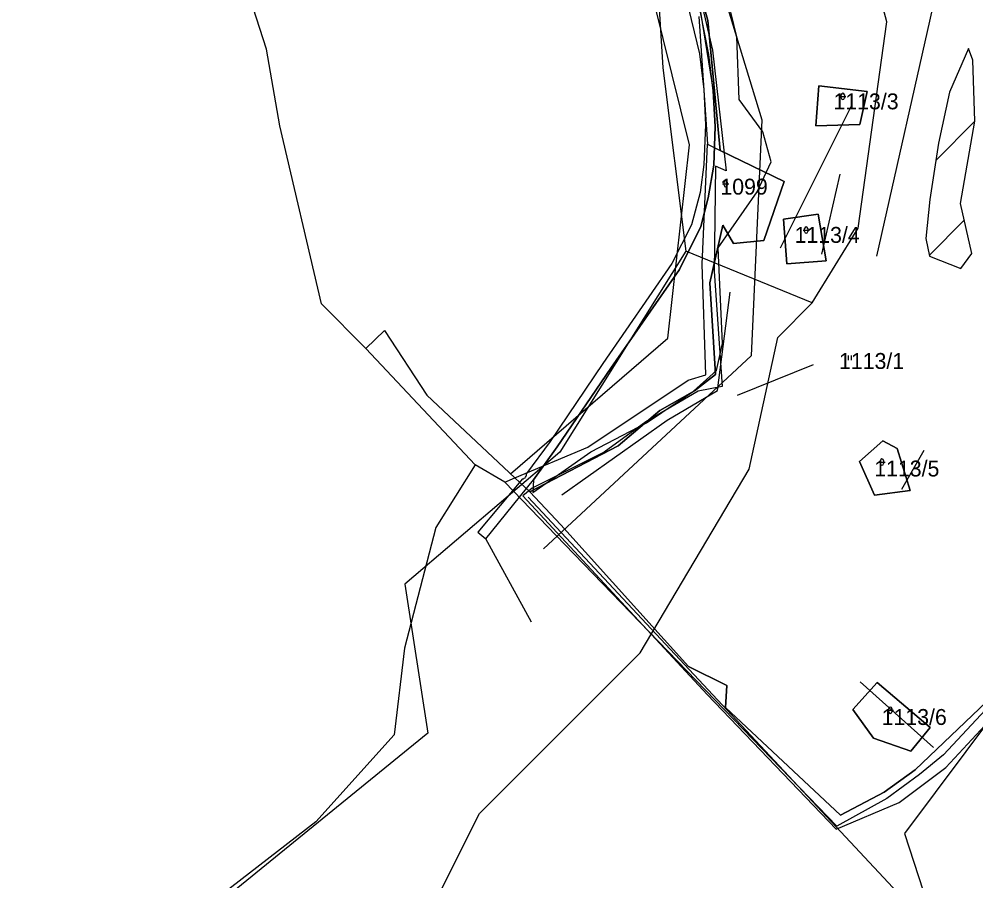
# Model space of a CAD drawing. Extents: x -564810 to -550519, y -1045831 to -1034011.
# Drawn here: x -554954.1 to -554647.7, y -1038887.8 to -1038611.7 of the extents above; entities that cross this region are included whole.
import ezdxf

# ---------------------------------------------------------------- set-up
doc = ezdxf.new("R2010")
doc.units = 0
for name, color, linetype in [('Biokoridory', 7, 'Continuous'), ('Interakční prvky', 7, 'Continuous'), ('KN stav', 7, 'Continuous'), ('Lesní porost', 7, 'Continuous'), ('Obvod KPU', 7, 'Continuous'), ('Parcelní čísla', 7, 'Continuous'), ('Polní cesty stavající', 7, 'Continuous'), ('STG', 7, 'Continuous'), ('Vrstva 4', 7, 'Continuous'), ('zamokř ploch', 7, 'Continuous')]:
    doc.layers.add(name, color=color, linetype=linetype)

msp = doc.modelspace()

# ---------------------------------------------------------------- linework, layer by layer
at = {"layer": 'Biokoridory'}
for points in [[(-554796.72, -1038757.4), (-554746.33, -1038713.88), (-554739.46, -1038652.04), (-554764.65, -1038550.12), (-554807.02, -1038437.89), (-554841.38, -1038338.25), (-554866.57, -1038268.39), (-554902.08, -1038207.7), (-554928.42, -1038061.11), (-554895.2, -1037891.62), (-554875.74, -1037819.47)], [(-554858.31, -1037832.03), (-554882.36, -1037939.68), (-554899.54, -1038039.32), (-554913.28, -1038102.3), (-554881.21, -1038204.23), (-554823.95, -1038296.99), (-554787.31, -1038421.82), (-554748.37, -1038538.63), (-554716.3, -1038643.99), (-554719.74, -1038719.58), (-554786.16, -1038781.42)]]:
    msp.add_lwpolyline(points, dxfattribs=at)
at = {"layer": 'Interakční prvky'}
for p, q in [((-554679.45, -1038687.64), (-554656.48, -1038585.91)), ((-554710.28, -1038685.02), (-554687.32, -1038639.07)), ((-554691.25, -1038661.39), (-554697.16, -1038686.98)), ((-554730.44, -1038730.66), (-554726.45, -1038699.17)), ((-554724.06, -1038732.24), (-554699.78, -1038722.39)), ((-554746.62, -1038740.2), (-554730.44, -1038730.66)), ((-554780.32, -1038764.15), (-554746.62, -1038740.2)), ((-554664.36, -1038749.96), (-554671.57, -1038762.43)), ((-554791.13, -1038764.85), (-554658.61, -1038906.62)), ((-554684.77, -1038824.03), (-554661.27, -1038845.1))]:
    msp.add_line(p, q, dxfattribs=at)
msp.add_lwpolyline([(-554444.93, -1038612.06), (-554511.19, -1038663.91), (-554575.48, -1038740.04), (-554622.71, -1038823.4), (-554641.08, -1038833.24), (-554670.6, -1038872.62), (-554660.11, -1038904.78)], dxfattribs=at)
at = {"layer": 'KN stav'}
for p, q in [((-554733.56, -1038612.18), (-554738.22, -1038594.82)), ((-554738.22, -1038594.82), (-554733.56, -1038612.18)), ((-554729.64, -1038653.78), (-554733.56, -1038612.18)), ((-554733.56, -1038612.18), (-554729.64, -1038653.78)), ((-554698, -1038633.09), (-554698.95, -1038645.87)), ((-554698.95, -1038645.87), (-554698, -1038633.09)), ((-554682.5, -1038634.89), (-554698, -1038633.09)), ((-554698, -1038633.09), (-554682.5, -1038634.89)), ((-554684.85, -1038645.44), (-554682.5, -1038634.89)), ((-554682.5, -1038634.89), (-554684.85, -1038645.44)), ((-554698.95, -1038645.87), (-554684.85, -1038645.44)), ((-554684.85, -1038645.44), (-554698.95, -1038645.87)), ((-554735.42, -1038690.2), (-554733.63, -1038651.84)), ((-554733.63, -1038651.84), (-554729.64, -1038653.78)), ((-554729.64, -1038653.78), (-554709.11, -1038663.78)), ((-554709.11, -1038663.78), (-554729.64, -1038653.78)), ((-554709.11, -1038663.78), (-554715.66, -1038682.68)), ((-554715.66, -1038682.68), (-554709.11, -1038663.78)), ((-554698.21, -1038674.22), (-554709.38, -1038675.86)), ((-554709.38, -1038675.86), (-554698.21, -1038674.22)), ((-554709.38, -1038675.86), (-554708.25, -1038690.12)), ((-554708.25, -1038690.12), (-554709.38, -1038675.86)), ((-554695.67, -1038689.13), (-554698.21, -1038674.22)), ((-554698.21, -1038674.22), (-554695.67, -1038689.13)), ((-554728.74, -1038677.69), (-554732.9, -1038696.22)), ((-554732.9, -1038696.22), (-554728.74, -1038677.69)), ((-554725.34, -1038683.6), (-554728.74, -1038677.69)), ((-554728.74, -1038677.69), (-554725.34, -1038683.6)), ((-554715.66, -1038682.68), (-554725.34, -1038683.6)), ((-554725.34, -1038683.6), (-554715.66, -1038682.68)), ((-554734.2, -1038725.72), (-554735.42, -1038690.2)), ((-554708.25, -1038690.12), (-554695.67, -1038689.13)), ((-554695.67, -1038689.13), (-554708.25, -1038690.12)), ((-554732.9, -1038696.22), (-554731.08, -1038725.62)), ((-554731.08, -1038725.62), (-554732.9, -1038696.22)), ((-554771.99, -1038748.8), (-554739.86, -1038727.36)), ((-554739.86, -1038727.36), (-554734.2, -1038725.72)), ((-554731.08, -1038725.62), (-554737.84, -1038730.85)), ((-554737.84, -1038730.85), (-554731.08, -1038725.62)), ((-554737.84, -1038730.85), (-554748.95, -1038737.14)), ((-554748.95, -1038737.14), (-554737.84, -1038730.85)), ((-554748.95, -1038737.14), (-554762.3, -1038748.44)), ((-554762.3, -1038748.44), (-554748.95, -1038737.14)), ((-554795.36, -1038758.68), (-554771.99, -1038748.8)), ((-554762.3, -1038748.44), (-554790.57, -1038763.19)), ((-554790.57, -1038763.19), (-554762.3, -1038748.44)), ((-554677.57, -1038746.8), (-554685.04, -1038753.45)), ((-554685.04, -1038753.45), (-554677.57, -1038746.8)), ((-554672.96, -1038749.25), (-554677.57, -1038746.8)), ((-554677.57, -1038746.8), (-554672.96, -1038749.25)), ((-554668.73, -1038762.71), (-554672.96, -1038749.25)), ((-554672.96, -1038749.25), (-554668.73, -1038762.71)), ((-554808.09, -1038754.53), (-554820.64, -1038774.57)), ((-554798.6, -1038760.05), (-554808.09, -1038754.53)), ((-554685.04, -1038753.45), (-554680.21, -1038764.26)), ((-554680.21, -1038764.26), (-554685.04, -1038753.45)), ((-554798.6, -1038760.05), (-554795.36, -1038758.68)), ((-554779.31, -1038780.05), (-554798.6, -1038760.05)), ((-554790.57, -1038763.19), (-554780.64, -1038773.71)), ((-554780.64, -1038773.71), (-554790.57, -1038763.19)), ((-554680.21, -1038764.26), (-554668.73, -1038762.71)), ((-554668.73, -1038762.71), (-554680.21, -1038764.26)), ((-554780.64, -1038773.71), (-554739.75, -1038819.11)), ((-554739.75, -1038819.11), (-554780.64, -1038773.71)), ((-554820.64, -1038774.57), (-554830.74, -1038813.24)), ((-554692.27, -1038870.24), (-554779.31, -1038780.05)), ((-554830.74, -1038813.24), (-554833.99, -1038841.02)), ((-554739.75, -1038819.11), (-554727.51, -1038825.21)), ((-554727.51, -1038825.21), (-554739.75, -1038819.11)), ((-554727.51, -1038825.21), (-554727.89, -1038832.2)), ((-554727.89, -1038832.2), (-554727.51, -1038825.21)), ((-554679.29, -1038824.19), (-554687.09, -1038832.85)), ((-554687.09, -1038832.85), (-554679.29, -1038824.19)), ((-554662.37, -1038838.6), (-554679.29, -1038824.19)), ((-554679.29, -1038824.19), (-554662.37, -1038838.6)), ((-554667.13, -1038852.18), (-554641.96, -1038828.15)), ((-554641.96, -1038828.15), (-554667.13, -1038852.18)), ((-554727.89, -1038832.2), (-554691.13, -1038866.75)), ((-554691.13, -1038866.75), (-554727.89, -1038832.2)), ((-554641.66, -1038829.77), (-554658.14, -1038847.45)), ((-554687.09, -1038832.85), (-554680.48, -1038842.1)), ((-554680.48, -1038842.1), (-554687.09, -1038832.85)), ((-554833.99, -1038841.02), (-554859.14, -1038868.81)), ((-554668.55, -1038846.19), (-554662.37, -1038838.6)), ((-554662.37, -1038838.6), (-554668.55, -1038846.19)), ((-554680.48, -1038842.1), (-554668.55, -1038846.19)), ((-554668.55, -1038846.19), (-554680.48, -1038842.1)), ((-554658.14, -1038847.45), (-554665.81, -1038853.74)), ((-554677.1, -1038859.37), (-554667.13, -1038852.18)), ((-554667.13, -1038852.18), (-554677.1, -1038859.37)), ((-554665.81, -1038853.74), (-554676.23, -1038861.39)), ((-554691.13, -1038866.75), (-554677.1, -1038859.37)), ((-554677.1, -1038859.37), (-554691.13, -1038866.75)), ((-554676.23, -1038861.39), (-554692.27, -1038870.24)), ((-554859.14, -1038868.81), (-554898.66, -1038899.46))]:
    msp.add_line(p, q, dxfattribs=at)
at = {"layer": 'Lesní porost'}
for p, q in [((-554650.1, -1038621.16), (-554656.2, -1038635.17)), ((-554648.75, -1038624.89), (-554650.1, -1038621.16)), ((-554648.05, -1038644.45), (-554648.75, -1038624.89)), ((-554656.2, -1038635.17), (-554659.73, -1038651.42)), ((-554660.59, -1038656.99), (-554648.05, -1038644.45)), ((-554652.69, -1038670.8), (-554648.05, -1038644.45)), ((-554648.05, -1038644.45), (-554648.05, -1038644.45)), ((-554659.73, -1038651.42), (-554662.51, -1038669.48)), ((-554662.51, -1038669.48), (-554663.76, -1038681.99)), ((-554649.06, -1038686.78), (-554652.69, -1038670.8)), ((-554662.62, -1038687.31), (-554651.47, -1038676.16)), ((-554663.76, -1038681.99), (-554662.55, -1038687.64)), ((-554662.55, -1038687.64), (-554652.55, -1038691.66)), ((-554652.55, -1038691.66), (-554649.06, -1038686.78)), ((-554790.02, -1038804.86), (-554804.66, -1038778.23))]:
    msp.add_line(p, q, dxfattribs=at)
msp.add_lwpolyline([(-554735.96, -1038609.49), (-554731.9, -1038634.72), (-554731.24, -1038646.16), (-554731.62, -1038658.55), (-554733.43, -1038669.01), (-554735.82, -1038678.2), (-554742.69, -1038691.94), (-554764.63, -1038723.58), (-554781.81, -1038748.75), (-554789.39, -1038759.29), (-554789.56, -1038763.39), (-554771.08, -1038750.34), (-554753.19, -1038741.09), (-554738.19, -1038730.87), (-554730.79, -1038724.34), (-554728.87, -1038715.65), (-554730.3, -1038684.98), (-554717.72, -1038667.11), (-554713.33, -1038657.4), (-554715.95, -1038647.83), (-554723.58, -1038637.51), (-554724.28, -1038617.45), (-554728.07, -1038601.95)], dxfattribs=at)
at = {"layer": 'Obvod KPU'}
for p, q in [((-554738.13, -1038595.93), (-554732.09, -1038621.71)), ((-554732.09, -1038621.71), (-554727.73, -1038660.35)), ((-554731.08, -1038658.8), (-554731.54, -1038692.44)), ((-554727.73, -1038660.35), (-554731.08, -1038658.8)), ((-554731.54, -1038692.44), (-554728.94, -1038729.46)), ((-554736.7, -1038730.88), (-554753.37, -1038740.76)), ((-554728.94, -1038729.46), (-554736.7, -1038730.88)), ((-554753.37, -1038740.76), (-554766.8, -1038750.5)), ((-554766.8, -1038750.5), (-554789.84, -1038761.96)), ((-554789.84, -1038761.96), (-554792.86, -1038764.4)), ((-554792.86, -1038764.4), (-554733.83, -1038828.09)), ((-554733.83, -1038828.09), (-554692.44, -1038871.25)), ((-554657.36, -1038851.43), (-554636.07, -1038828.43)), ((-554672.27, -1038862.69), (-554657.36, -1038851.43)), ((-554692.44, -1038871.25), (-554672.27, -1038862.69))]:
    msp.add_line(p, q, dxfattribs=at)
at = {"layer": 'Polní cesty stavající'}
for p, q in [((-554743.77, -1038591.56), (-554736.22, -1038622.89)), ((-554733.27, -1038623.03), (-554735.96, -1038609.49)), ((-554736.22, -1038622.89), (-554734.81, -1038634.33)), ((-554731.9, -1038634.72), (-554733.27, -1038623.03)), ((-554734.81, -1038634.33), (-554734.29, -1038645.65)), ((-554731.24, -1038646.16), (-554731.9, -1038634.72)), ((-554734.29, -1038645.65), (-554734.82, -1038658.31)), ((-554731.62, -1038658.55), (-554731.24, -1038646.16)), ((-554734.82, -1038658.31), (-554735.99, -1038667.23)), ((-554733.43, -1038669.01), (-554731.62, -1038658.55)), ((-554735.99, -1038667.23), (-554738.81, -1038677.63)), ((-554735.82, -1038678.2), (-554733.43, -1038669.01)), ((-554738.81, -1038677.63), (-554745.1, -1038689.98)), ((-554742.69, -1038691.94), (-554735.82, -1038678.2)), ((-554745.1, -1038689.98), (-554767.22, -1038722.02)), ((-554764.63, -1038723.58), (-554742.69, -1038691.94)), ((-554767.22, -1038722.02), (-554784.11, -1038746.99)), ((-554781.81, -1038748.75), (-554764.63, -1038723.58)), ((-554784.11, -1038746.99), (-554791.62, -1038757.29)), ((-554789.39, -1038759.29), (-554781.81, -1038748.75)), ((-554792.92, -1038759.01), (-554807.18, -1038776.04)), ((-554804.66, -1038778.23), (-554789.39, -1038759.29)), ((-554807.18, -1038776.04), (-554804.66, -1038778.23)), ((-554807.18, -1038776.04), (-554804.66, -1038778.23))]:
    msp.add_line(p, q, dxfattribs=at)
msp.add_arc((-554793.1, -1038757.52), 1.5, 276.7066, 8.9695, dxfattribs=at)
at = {"layer": 'STG'}
for points in [[(-554700.17, -1038702.64), (-554685.47, -1038678.75), (-554676.28, -1038612.6), (-554703.84, -1038509.69), (-554749.77, -1038395.76), (-554804.88, -1038274.48), (-554848.97, -1038178.93), (-554907.76, -1038103.59)], [(-555080.45, -1038134.83), (-554999.61, -1038145.85), (-554938.99, -1038171.58), (-554893.06, -1038208.33), (-554823.25, -1038353.5), (-554799.37, -1038432.52), (-554782.84, -1038496.83), (-554749.77, -1038597.9), (-554747.93, -1038627.3), (-554740.58, -1038686.1), (-554781, -1038750.42), (-554830.6, -1038792.68), (-554823.25, -1038840.46), (-554922.46, -1038921.32)], [(-554837.95, -1038928.67), (-554806.72, -1038866.19), (-554755.28, -1038814.74), (-554720.37, -1038755.93), (-554711.19, -1038713.67), (-554700.17, -1038702.64), (-554740.58, -1038686.1)]]:
    msp.add_lwpolyline(points, dxfattribs=at)
at = {"layer": 'Vrstva 4'}
for p, q in [((-554874.91, -1038621.31), (-554891.84, -1038568.95)), ((-554736.43, -1038610.94), (-554733.63, -1038651.84)), ((-554870.64, -1038645.91), (-554874.91, -1038621.31)), ((-554857.3, -1038702.91), (-554870.64, -1038645.91)), ((-554843.1, -1038717.2), (-554857.3, -1038702.91)), ((-554843.1, -1038717.19), (-554837.15, -1038711.49)), ((-554837.15, -1038711.49), (-554823.53, -1038732.24)), ((-554808.09, -1038754.53), (-554843.1, -1038717.2)), ((-554823.53, -1038732.24), (-554795.36, -1038758.68)), ((-554795.36, -1038758.68), (-554790.57, -1038763.19))]:
    msp.add_line(p, q, dxfattribs=at)
at = {"layer": 'zamokř ploch'}
for p, q in [((-554690.85, -1038637.01), (-554690.85, -1038636.01)), ((-554689.85, -1038636.01), (-554689.85, -1038637.01)), ((-554691.35, -1038636.51), (-554689.35, -1038636.51)), ((-554728.88, -1038664.45), (-554726.88, -1038664.45)), ((-554728.38, -1038664.95), (-554728.38, -1038663.95)), ((-554727.38, -1038663.95), (-554727.38, -1038664.95)), ((-554702.57, -1038679.79), (-554702.57, -1038678.79)), ((-554701.57, -1038678.79), (-554701.57, -1038679.79)), ((-554703.07, -1038679.29), (-554701.07, -1038679.29)), ((-554688.68, -1038719.45), (-554688.68, -1038720.95)), ((-554687.68, -1038719.45), (-554687.68, -1038720.95)), ((-554678.82, -1038753.6), (-554676.82, -1038753.6)), ((-554678.32, -1038754.1), (-554678.32, -1038753.1)), ((-554677.32, -1038753.1), (-554677.32, -1038754.1)), ((-554676.14, -1038833.11), (-554674.14, -1038833.11)), ((-554675.64, -1038833.61), (-554675.64, -1038832.61)), ((-554674.64, -1038832.61), (-554674.64, -1038833.61))]:
    msp.add_line(p, q, dxfattribs=at)
for centre, start, end in [((-554690.35, -1038636), 0, 180), ((-554690.35, -1038637), 180, 0), ((-554727.88, -1038663.95), 0, 180), ((-554727.88, -1038664.95), 180, 0), ((-554702.07, -1038678.79), 0, 180), ((-554702.07, -1038679.79), 180, 0), ((-554677.82, -1038753.1), 0, 180), ((-554677.82, -1038754.1), 180, 0), ((-554675.14, -1038832.61), 0, 180), ((-554675.14, -1038833.61), 180, 0)]:
    msp.add_arc(centre, 0.5, start, end, dxfattribs=at)

# ---------------------------------------------------------------- texts
at = {"layer": 'Parcelní čísla'}
for s, p in [('1113/3', (-554693.34, -1038640.63)), ('1099', (-554729.55, -1038667.95)), ('1113/4', (-554705.8, -1038683.4)), ('1113/1', (-554691.56, -1038723.79)), ('1113/5', (-554680.28, -1038758.24)), ('1113/6', (-554677.9, -1038837.83))]:
    msp.add_text(s, height=5.1, dxfattribs=at).set_placement(p)

doc.saveas('drawing.dxf')
